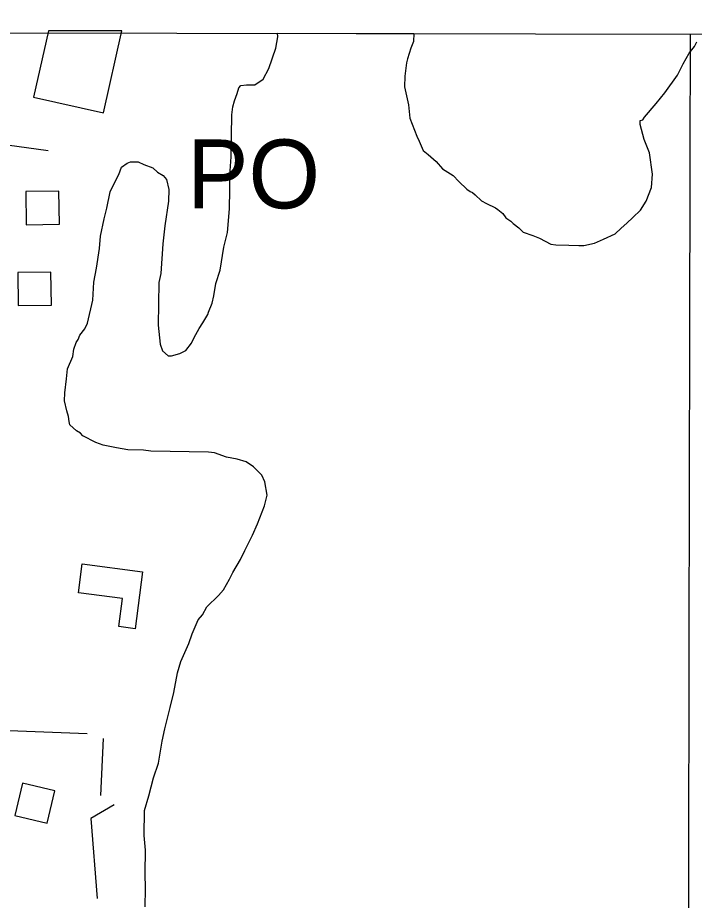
# Model space of a CAD drawing. Extents: x 3192986 to 3230865, y 867483 to 892886.
# Drawn here: x 3206869 to 3207684, y 890045 to 891109 of the extents above; entities that cross this region are included whole.
import ezdxf

# ---------------------------------------------------------------- set-up
doc = ezdxf.new("R2010")
doc.units = 0
for name, color, linetype in [('V-BLDG-OTLN', 7, 'Continuous'), ('V-GRID-FRAM', 7, 'Continuous'), ('V-GRID-MAJR', 7, 'Continuous'), ('V-SITE-VEGE', 7, 'Continuous'), ('V-TOPO-GNAM-IDEN', 7, 'Continuous'), ('V-TOPO-SHOR', 7, 'Continuous')]:
    doc.layers.add(name, color=color, linetype=linetype)

msp = doc.modelspace()

# ---------------------------------------------------------------- linework, layer by layer
at = {"layer": 'V-BLDG-OTLN'}
msp.add_line((3206994.4029742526, 891092.884786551), (3206905.967151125, 891093.0517862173), dxfattribs=at)
for points in [[(3206905.967151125, 891093.0517862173), (3206888.0551869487, 891012.8769465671)], [(3206888.0551869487, 891012.8769465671), (3206972.3220184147, 890994.049984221), (3206994.4029742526, 891092.884786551)]]:
    msp.add_lwpolyline(points, dxfattribs=at)
for points in [[(3206878.5622059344, 890899.1971739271), (3206879.052204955, 890859.2012539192), (3206919.049124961, 890859.691252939), (3206918.558125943, 890899.688172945)], [(3206868.9242252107, 890801.6673689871), (3206869.4142242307, 890761.6714489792), (3206909.4111442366, 890762.1614479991), (3206908.9201452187, 890802.1583680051)], [(3206946.444070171, 890450.2260718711), (3207019.287924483, 890440.787090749), (3207010.389942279, 890372.1222280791), (3206990.604981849, 890374.6862229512), (3206995.012973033, 890408.7021549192), (3206941.9540791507, 890415.5781411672)], [(3206874.631213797, 890185.8576006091), (3206865.445232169, 890146.925678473), (3206904.3771543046, 890137.7406968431), (3206913.562135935, 890176.6716189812)]]:
    msp.add_lwpolyline(points, close=True, dxfattribs=at)
at = {"layer": 'V-GRID-FRAM'}
msp.add_lwpolyline([(3197228.983, 891108.84), (3228580.585, 891049.56), (3228554.131, 872861.567), (3197186.656, 872920.878)], dxfattribs=at)
at = {"layer": 'V-GRID-MAJR'}
msp.add_spline([(3207642.481, 872901.108), (3207654.8200000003, 878960.681), (3207667.165, 885023.339), (3207679.5100000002, 891086.041), (3207679.5160000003, 891089.0800000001)], degree=3, dxfattribs=at)
at = {"layer": 'V-SITE-VEGE'}
for p, q in [((3207180.0060000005, 891072.0219999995), (3207182.239, 891085.8789999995)), ((3207182.239, 891085.8789999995), (3207181.7223358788, 891090.0212363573)), ((3207181.7223358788, 891090.0212363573), (3207346.0694551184, 891089.7104867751)), ((3207345.894, 891079.9839999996), (3207342.7770000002, 891072.1019999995)), ((3207346.0694551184, 891089.7104867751), (3207345.8940000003, 891079.9839999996)), ((3207684.2300000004, 891073.9589999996), (3207687.3120000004, 891079.8599999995)), ((3207171.628, 891047.3599999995), (3207180.0060000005, 891072.0219999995)), ((3207342.7770000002, 891072.1019999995), (3207338.579, 891059.2729999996)), ((3207678.1350000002, 891066.1279999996), (3207684.23, 891073.9589999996)), ((3207338.579, 891059.2729999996), (3207337.5, 891054.3289999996)), ((3207670.961, 891053.3539999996), (3207678.1350000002, 891066.1279999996)), ((3207337.5, 891054.3289999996), (3207335.228, 891038.4899999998)), ((3207663.7690000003, 891039.5879999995), (3207670.961, 891053.3539999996)), ((3207164.452, 891034.5839999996), (3207171.628, 891047.3599999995)), ((3207335.228, 891038.4899999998), (3207335.0010000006, 891025.5919999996)), ((3207648.497, 891018.0239999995), (3207663.7690000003, 891039.5879999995)), ((3207135.485, 891024.1829999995), (3207137.5210000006, 891027.1239999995)), ((3207137.5210000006, 891027.1239999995), (3207144.484, 891027.9939999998)), ((3207144.484, 891027.9939999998), (3207154.406, 891027.8159999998)), ((3207154.406, 891027.8159999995), (3207164.4520000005, 891034.5839999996)), ((3207130.24, 891008.3969999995), (3207133.375, 891017.2749999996)), ((3207133.375, 891017.2749999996), (3207135.485, 891024.1829999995)), ((3207335.001, 891025.5919999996), (3207339.574, 891003.6759999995)), ((3207638.345, 891005.3019999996), (3207648.497, 891018.0239999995)), ((3207128.133, 891001.4869999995), (3207130.24, 891008.3969999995)), ((3207624.154, 890988.6829999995), (3207638.345, 891005.3019999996)), ((3207126.9610000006, 890991.5829999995), (3207128.133, 891001.4869999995)), ((3207339.574, 891003.6759999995), (3207341.276, 890987.7649999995)), ((3207126.062, 890940.9809999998), (3207126.9610000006, 890991.5829999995)), ((3207341.276, 890987.7649999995), (3207349.816, 890965.7779999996)), ((3207619.034, 890979.8409999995), (3207619.12, 890984.8019999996)), ((3207619.12, 890984.8019999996), (3207622.116, 890985.7419999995)), ((3207622.116, 890985.7419999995), (3207624.154, 890988.6829999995)), ((3207623.677, 890961.8929999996), (3207619.034, 890979.8409999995)), ((3207349.8160000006, 890965.7779999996), (3207352.6880000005, 890959.7729999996)), ((3207352.688, 890959.7729999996), (3207357.453, 890948.7689999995)), ((3207630.3390000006, 890945.8959999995), (3207623.677, 890961.8929999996)), ((3207357.453, 890948.7689999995), (3207363.319, 890943.7019999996)), ((3207363.319, 890943.7019999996), (3207373.1, 890935.5879999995)), ((3207633.849, 890920.0289999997), (3207630.339, 890945.8959999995)), ((3206993.8370000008, 890928.4489999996), (3207000.87, 890933.2839999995)), ((3207000.87, 890933.2839999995), (3207004.874000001, 890935.1989999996)), ((3207004.874000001, 890935.1989999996), (3207013.8050000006, 890935.0389999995)), ((3207013.8050000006, 890935.0389999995), (3207020.697, 890931.9409999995)), ((3207020.697, 890931.9409999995), (3207031.5390000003, 890927.7769999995)), ((3207124.77, 890924.1319999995), (3207126.062, 890940.9809999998)), ((3207373.1, 890935.5879999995), (3207380.876, 890926.5179999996)), ((3206990.7020000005, 890919.5709999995), (3206993.8370000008, 890928.4489999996)), ((3207031.5390000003, 890927.7769999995), (3207037.404, 890922.7099999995)), ((3207037.404, 890922.7099999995), (3207044.279, 890918.6159999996)), ((3207123.957, 890878.4919999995), (3207124.7700000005, 890924.1319999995)), ((3207380.876, 890926.5179999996), (3207393.633, 890918.3499999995)), ((3206980.4080000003, 890898.9129999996), (3206985.563, 890909.7379999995)), ((3206985.563, 890909.7379999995), (3206990.7020000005, 890919.5709999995)), ((3207044.279, 890918.6159999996), (3207048.1580000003, 890913.5889999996)), ((3207048.1580000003, 890913.5889999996), (3207050.9250000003, 890901.6259999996)), ((3207393.633, 890918.3499999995), (3207400.455, 890911.2799999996)), ((3207400.455, 890911.2799999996), (3207410.22, 890902.1749999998)), ((3207632.573, 890904.1699999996), (3207633.8490000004, 890920.0289999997)), ((3206976.0870000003, 890879.1389999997), (3206980.4080000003, 890898.9129999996)), ((3207050.9250000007, 890901.6259999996), (3207050.6750000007, 890887.7369999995)), ((3207410.22, 890902.1749999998), (3207414.134, 890899.1279999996)), ((3207414.134, 890899.1279999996), (3207417.093, 890898.0789999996)), ((3207626.321, 890887.4089999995), (3207632.573, 890904.1699999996)), ((3207417.093, 890898.0789999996), (3207420.0180000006, 890895.0519999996)), ((3207420.0180000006, 890895.0519999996), (3207427.8310000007, 890887.9659999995)), ((3206972.8820000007, 890866.2939999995), (3206976.0870000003, 890879.1389999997)), ((3207050.6750000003, 890887.7369999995), (3207046.178, 890858.0409999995)), ((3207121.46, 890849.7519999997), (3207123.957, 890878.4919999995)), ((3207427.8310000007, 890887.9659999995), (3207433.7310000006, 890884.8839999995)), ((3207433.7310000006, 890884.8839999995), (3207444.557, 890879.7289999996)), ((3207444.557, 890879.7289999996), (3207447.498, 890877.6909999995)), ((3207447.498, 890877.6909999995), (3207453.361, 890872.6239999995)), ((3207619.179, 890876.6179999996), (3207626.321, 890887.4089999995)), ((3207453.361, 890872.6239999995), (3207457.242, 890867.5929999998)), ((3207457.2420000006, 890867.5929999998), (3207463.126, 890863.5169999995)), ((3207603.0230000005, 890861.0269999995), (3207610.0930000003, 890867.8489999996)), ((3207610.093, 890867.8489999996), (3207619.179, 890876.6179999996)), ((3206968.54, 890845.5289999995), (3206972.882, 890866.2939999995)), ((3207046.178000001, 890858.0409999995), (3207043.8040000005, 890836.2479999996)), ((3207463.126, 890863.5169999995), (3207466.048, 890860.4879999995)), ((3207466.048, 890860.4879999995), (3207472.9050000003, 890855.4029999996)), ((3207595.972, 890855.1999999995), (3207603.023, 890861.0269999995)), ((3207117.174, 890831.9629999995), (3207121.46, 890849.7519999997)), ((3207472.9050000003, 890855.4029999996), (3207477.7770000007, 890850.3539999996)), ((3207477.7770000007, 890850.3539999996), (3207489.615, 890846.1719999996)), ((3207489.615, 890846.1719999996), (3207497.498, 890843.0549999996)), ((3207574.889, 890841.6769999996), (3207588.9040000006, 890848.3739999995)), ((3207588.9040000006, 890848.3739999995), (3207595.9720000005, 890855.1999999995)), ((3206967.2830000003, 890830.6629999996), (3206968.54, 890845.5289999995)), ((3207043.804, 890836.2479999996), (3207041.185, 890800.5659999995)), ((3207497.498, 890843.0549999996), (3207511.2640000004, 890835.8629999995)), ((3207511.2640000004, 890835.8629999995), (3207517.201, 890834.7629999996)), ((3207550.934, 890834.1629999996), (3207563.886, 890836.9109999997)), ((3207563.886, 890836.9109999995), (3207574.889, 890841.6769999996)), ((3206963.8830000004, 890806.9039999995), (3206967.2830000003, 890830.6629999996)), ((3207112.707, 890804.2539999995), (3207117.174, 890831.9629999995)), ((3207517.201, 890834.7629999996), (3207533.075, 890834.4819999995)), ((3207533.075, 890834.4819999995), (3207544.982, 890834.2689999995)), ((3207544.982, 890834.2689999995), (3207550.934, 890834.1629999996)), ((3206960.6040000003, 890790.0899999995), (3206963.883, 890806.9039999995)), ((3207107.466, 890788.4659999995), (3207112.707, 890804.2539999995)), ((3207041.185, 890800.5659999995), (3207039.006, 890789.6869999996)), ((3206959.2240000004, 890768.2789999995), (3206960.6040000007, 890790.0899999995)), ((3207039.006, 890789.6869999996), (3207038.086, 890738.0909999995)), ((3207105.215, 890773.6179999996), (3207107.466, 890788.4659999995)), ((3207103.073, 890764.7259999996), (3207105.215, 890773.6179999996)), ((3206952.7770000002, 890740.6039999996), (3206959.2240000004, 890768.2789999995)), ((3207098.91, 890753.8809999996), (3207103.073, 890764.7259999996)), ((3207091.736, 890741.1059999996), (3207097.865, 890750.9219999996)), ((3207097.865, 890750.9219999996), (3207098.91, 890753.8809999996)), ((3206949.6760000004, 890733.7129999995), (3206952.7770000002, 890740.6039999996)), ((3207087.6420000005, 890734.2329999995), (3207091.7360000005, 890741.1059999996)), ((3206943.5810000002, 890725.8809999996), (3206949.6760000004, 890733.7129999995)), ((3207038.086, 890738.0909999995), (3207040.656, 890715.2189999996)), ((3207081.4960000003, 890723.4239999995), (3207087.6420000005, 890734.2329999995)), ((3206939.452, 890717.0209999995), (3206941.511, 890720.9559999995)), ((3206941.511, 890720.9559999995), (3206943.5810000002, 890725.8809999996)), ((3207078.395, 890716.5339999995), (3207081.4960000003, 890723.4239999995)), ((3206935.184, 890700.2259999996), (3206936.335, 890709.1389999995)), ((3206936.335, 890709.1389999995), (3206939.452, 890717.0209999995)), ((3207040.656, 890715.2189999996), (3207043.491, 890707.2299999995)), ((3207064.274, 890703.8819999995), (3207071.29, 890707.7259999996)), ((3207071.29, 890707.7259999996), (3207078.395, 890716.5339999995)), ((3206928.967, 890685.4469999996), (3206935.184, 890700.2259999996)), ((3207043.491, 890707.2299999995), (3207050.3310000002, 890701.1519999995)), ((3207050.3310000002, 890701.1519999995), (3207054.3000000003, 890701.0819999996)), ((3207054.3000000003, 890701.0819999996), (3207064.274, 890703.8819999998)), ((3206927.7600000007, 890673.5629999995), (3206928.967, 890685.4469999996)), ((3206925.477, 890656.7279999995), (3206927.7600000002, 890673.5629999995)), ((3206925.301, 890646.8059999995), (3206925.477, 890656.7279999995)), ((3206928.066, 890634.8479999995), (3206925.301, 890646.8059999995)), ((3206929.9250000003, 890627.8659999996), (3206928.066, 890634.8479999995)), ((3206930.8120000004, 890621.8959999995), (3206929.9250000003, 890627.8659999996)), ((3206931.733, 890617.9089999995), (3206930.812, 890621.8959999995)), ((3206939.5470000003, 890610.8219999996), (3206931.7330000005, 890617.9089999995)), ((3206944.4560000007, 890607.7569999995), (3206939.5470000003, 890610.8219999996)), ((3206947.378, 890604.7279999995), (3206944.4560000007, 890607.7569999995)), ((3206963.113, 890596.5089999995), (3206947.378, 890604.7279999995)), ((3206971.989, 890593.3709999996), (3206963.113, 890596.5089999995)), ((3206987.812, 890590.1129999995), (3206971.989, 890593.3709999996)), ((3207001.6670000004, 890587.8809999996), (3206987.812, 890590.1129999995)), ((3207020.5160000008, 890587.5449999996), (3207001.6670000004, 890587.8809999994)), ((3207029.4290000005, 890586.3939999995), (3207020.5160000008, 890587.5449999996)), ((3207098.881, 890585.1569999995), (3207029.4290000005, 890586.3939999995)), ((3207105.809, 890584.0389999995), (3207098.881, 890585.1569999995)), ((3207120.6040000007, 890578.8139999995), (3207105.809, 890584.0389999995)), ((3207133.468, 890576.5999999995), (3207120.6040000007, 890578.8139999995)), ((3207144.3280000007, 890573.4299999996), (3207133.468, 890576.5999999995)), ((3207153.1530000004, 890567.3189999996), (3207144.3280000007, 890573.4299999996)), ((3207162.895, 890557.2179999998), (3207153.1530000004, 890567.3189999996)), ((3207166.725, 890549.2099999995), (3207162.895, 890557.2179999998)), ((3207169.4180000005, 890533.2829999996), (3207166.7250000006, 890549.2099999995)), ((3207166.2110000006, 890520.4379999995), (3207169.4180000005, 890533.2829999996)), ((3207157.8880000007, 890498.7519999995), (3207166.211, 890520.4379999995)), ((3207151.6870000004, 890484.9669999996), (3207157.8880000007, 890498.7519999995)), ((3207142.419, 890466.2749999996), (3207151.6870000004, 890484.9669999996)), ((3207137.265, 890455.4489999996), (3207142.419, 890466.2749999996)), ((3207128.053000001, 890439.7329999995), (3207137.265, 890455.4489999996)), ((3207116.7660000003, 890419.0909999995), (3207123.9420000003, 890431.8639999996)), ((3207123.9420000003, 890431.8639999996), (3207128.053, 890439.7329999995)), ((3207096.5520000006, 890398.6089999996), (3207110.6920000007, 890412.2519999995)), ((3207110.6920000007, 890412.2519999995), (3207116.7660000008, 890419.0909999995)), ((3207086.345, 890382.9109999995), (3207091.414, 890388.7759999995)), ((3207091.414, 890388.7759999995), (3207096.5520000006, 890398.6089999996)), ((3207079.099, 890366.1659999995), (3207086.345, 890382.9109999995)), ((3207074.921, 890354.3329999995), (3207079.099, 890366.1659999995)), ((3207065.6030000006, 890332.6609999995), (3207074.9210000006, 890354.3329999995)), ((3207061.3860000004, 890318.8409999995), (3207065.6030000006, 890332.6609999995)), ((3207056.9930000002, 890295.1009999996), (3207061.386, 890318.8409999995)), ((3207052.707, 890277.3119999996), (3207056.9930000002, 890295.1009999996)), ((3207046.2940000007, 890251.6219999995), (3207052.707, 890277.3119999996)), ((3207043.053000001, 890236.7899999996), (3207046.2940000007, 890251.6219999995)), ((3207038.606, 890210.0739999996), (3207043.053000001, 890236.7899999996)), ((3207032.335, 890192.3199999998), (3207038.606, 890210.0739999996)), ((3207026.986, 890170.5799999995), (3207032.335, 890192.3199999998)), ((3207021.7060000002, 890152.8099999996), (3207026.986, 890170.5799999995)), ((3207021.178, 890123.0419999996), (3207021.7060000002, 890152.8099999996)), ((3207022.843, 890105.1489999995), (3207021.178, 890123.0419999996)), ((3207022.349, 890077.3679999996), (3207022.843, 890105.1489999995)), ((3207023.005, 890058.4969999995), (3207022.349, 890077.3679999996)), ((3207022.6160000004, 890036.6699999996), (3207023.0050000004, 890058.4969999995))]:
    msp.add_line(p, q, dxfattribs=at)
at = {"layer": 'V-TOPO-SHOR'}
for p, q in [((3206839.5731066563, 890957.6306336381), (3206905.6873043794, 890948.7095742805)), ((3206971.8595214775, 890239.8465873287), (3206968.427769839, 890170.9203732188))]:
    msp.add_line(p, q, dxfattribs=at)
for points in [[(3206952.6065269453, 890245.5514551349), (3206754.075318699, 890253.0077486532), (3206772.240777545, 890418.3336604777), (3206791.655442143, 890429.1775508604)], [(3206984.868747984, 890159.7261976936), (3206957.12581427, 890143.4468896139), (3206964.457117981, 890046.8316318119)]]:
    msp.add_lwpolyline(points, dxfattribs=at)

# ---------------------------------------------------------------- texts
at = {"layer": 'V-TOPO-GNAM-IDEN'}
msp.add_text('PO', height=82.99983200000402, dxfattribs=at).set_placement((3207072.86381733, 890878.953214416))

doc.saveas('drawing.dxf')
